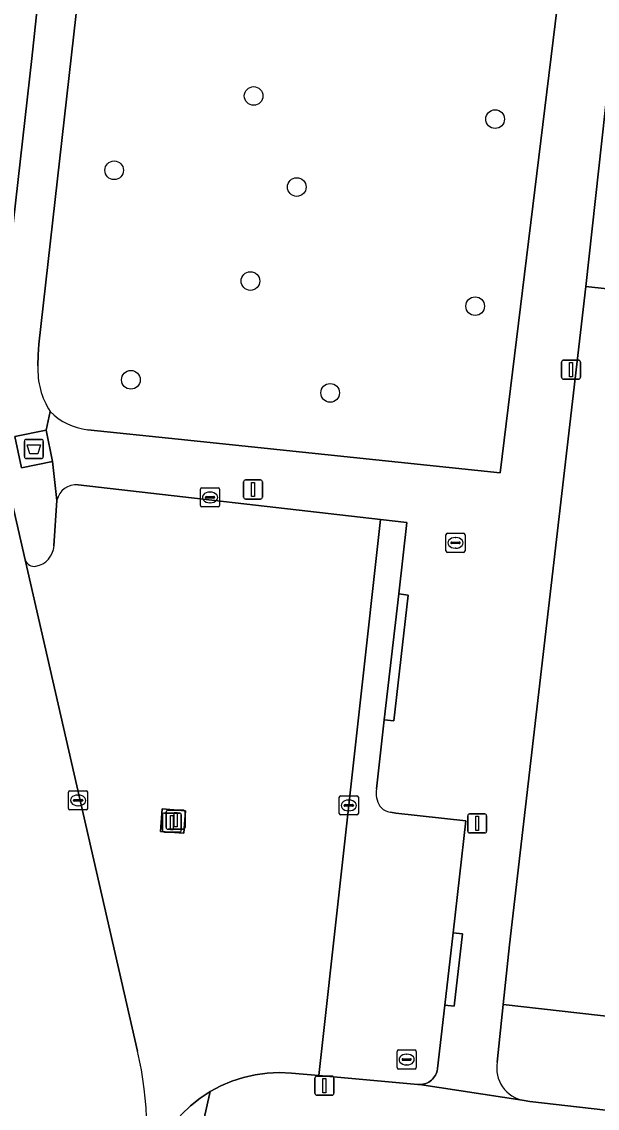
# Model space of a CAD drawing. Extents: x 162026 to 163502, y 387295 to 388169.
# Drawn here: x 162526.4 to 162556.5, y 388004.9 to 388061.9 of the extents above; entities that cross this region are included whole.
import ezdxf

# ---------------------------------------------------------------- set-up
doc = ezdxf.new("R2010")
doc.units = 0
for name, color, linetype in [('IMGEO_Afval_apart_plaats', 7, 'Continuous'), ('IMGEO_Boom', 7, 'Continuous'), ('IMGEO_Erf', 7, 'Continuous'), ('IMGEO_Groenvoorziening', 7, 'Continuous'), ('IMGEO_Kolk', 7, 'Continuous'), ('IMGEO_Lichtmast', 7, 'Continuous'), ('IMGEO_Parkeervlak_open', 7, 'Continuous'), ('IMGEO_Rijbaan_lokaal_open', 7, 'Continuous'), ('IMGEO_Rioolput', 7, 'Continuous'), ('IMGEO_Terreindeel_open', 7, 'Continuous'), ('IMGEO_Voetpad_gesloten', 7, 'Continuous'), ('IMGEO_Voetpad_open', 7, 'Continuous')]:
    doc.layers.add(name, color=color, linetype=linetype)

msp = doc.modelspace()

# ---------------------------------------------------------------- linework, layer by layer
at = {"layer": 'IMGEO_Afval_apart_plaats'}
for p, q in [((162526.52, 388039.087), (162526.52, 388039.887)), ((162526.52, 388039.887), (162526.52, 388039.087)), ((162526.62, 388039.987), (162527.41, 388039.987)), ((162527.41, 388039.987), (162526.62, 388039.987)), ((162527.51, 388039.887), (162527.51, 388039.087)), ((162527.51, 388039.087), (162527.51, 388039.887)), ((162527.41, 388038.987), (162526.62, 388038.987)), ((162526.62, 388038.987), (162527.41, 388038.987))]:
    msp.add_line(p, q, dxfattribs=at)
msp.add_lwpolyline([(162526.663, 388039.701), (162527.367, 388039.701), (162527.218, 388039.231), (162526.812, 388039.231), (162526.663, 388039.701)], dxfattribs=at)
for centre, start, end in [((162526.62, 388039.887), 90, 180), ((162526.62, 388039.887), 90, 180), ((162527.41, 388039.887), 0, 90), ((162527.41, 388039.887), 360, 90), ((162526.62, 388039.087), 180, 270), ((162526.62, 388039.087), 180, 270), ((162527.41, 388039.087), 270, 0), ((162527.41, 388039.087), 270, 0)]:
    msp.add_arc(centre, 0.1, start, end, dxfattribs=at)
at = {"layer": 'IMGEO_Boom'}
for centre in [(162538.535, 388057.985), (162551.189, 388056.771), (162531.227, 388054.09), (162540.794, 388053.212), (162538.366, 388048.287), (162550.144, 388046.97), (162532.102, 388043.111), (162542.545, 388042.426)]:
    msp.add_circle(centre, 0.489, dxfattribs=at)
at = {"layer": 'IMGEO_Erf'}
msp.add_lwpolyline([(162589.357, 388044.357), (162573.328, 388046.105), (162555.941, 388048), (162551.947, 388013.501), (162551.619, 388010.384), (162576.646, 388007.544), (162585.216, 388006.571)], close=True, dxfattribs=at)
at = {"layer": 'IMGEO_Groenvoorziening'}
msp.add_lwpolyline([(162594.566, 388090.916), (162563.074, 388094.316), (162559.895, 388065.653), (162559.613, 388063.107), (162557.618, 388063.29), (162555.941, 388048), (162573.328, 388046.105), (162589.357, 388044.357), (162590.692, 388056.547), (162588.653, 388056.692), (162588.524, 388055.553), (162585.584, 388055.885), (162585.924, 388058.9), (162588.856, 388058.596), (162588.727, 388057.347), (162590.756, 388057.127)], close=True, dxfattribs=at)
for points in [[(162554.538, 388063.49), (162555.668, 388063.444), (162555.949, 388066.029), (162529.901, 388068.735), (162529.58, 388065.411), (162527.278, 388044.975), (162527.244, 388044.414), (162527.23, 388043.851)], [(162529.843, 388040.497), (162534.577, 388040.002), (162551.453, 388038.231), (162554.538, 388063.49)], [(162585.216, 388006.571), (162576.646, 388007.544), (162551.619, 388010.384), (162551.302, 388007.357)], [(162552.703, 388005.352), (162553.003, 388005.297), (162558.209, 388004.694), (162576.112, 388002.733), (162582.5, 388001.95)]]:
    msp.add_lwpolyline(points, dxfattribs=at)
for centre, radius, start, end in [((162531.33, 388043.661), 4.105, 177.3498, 212.6435), ((162530.193, 388043.738), 3.26, 224.6528, 263.8346), ((162552.977, 388007.036), 1.706, 169.1444, 260.7437)]:
    msp.add_arc(centre, radius, start, end, dxfattribs=at)
at = {"layer": 'IMGEO_Kolk'}
for p, q in [((162535.748, 388036.521), (162535.748, 388037.373)), ((162535.823, 388037.447), (162536.675, 388037.447)), ((162536.05, 388036.99), (162536.448, 388036.99)), ((162536.236, 388037.227), (162536.261, 388037.227)), ((162536.749, 388037.373), (162536.749, 388036.521)), ((162536.675, 388036.447), (162535.823, 388036.447)), ((162536.007, 388036.941), (162536.007, 388036.953)), ((162536.445, 388036.904), (162536.047, 388036.904)), ((162536.259, 388036.667), (162536.234, 388036.667)), ((162536.491, 388036.953), (162536.491, 388036.941)), ((162528.836, 388020.649), (162528.836, 388021.501)), ((162528.911, 388021.575), (162529.763, 388021.575)), ((162529.095, 388021.069), (162529.095, 388021.081)), ((162529.138, 388021.118), (162529.536, 388021.118)), ((162529.324, 388021.355), (162529.349, 388021.355)), ((162529.579, 388021.081), (162529.579, 388021.069)), ((162529.837, 388021.501), (162529.837, 388020.649)), ((162543.021, 388020.383), (162543.021, 388021.235)), ((162543.096, 388021.309), (162543.948, 388021.309)), ((162543.509, 388021.089), (162543.534, 388021.089)), ((162544.022, 388021.235), (162544.022, 388020.383)), ((162529.763, 388020.575), (162528.911, 388020.575)), ((162529.533, 388021.032), (162529.135, 388021.032)), ((162529.347, 388020.795), (162529.322, 388020.795)), ((162543.28, 388020.803), (162543.28, 388020.815)), ((162543.718, 388020.766), (162543.32, 388020.766)), ((162543.323, 388020.852), (162543.721, 388020.852)), ((162543.532, 388020.529), (162543.507, 388020.529)), ((162543.764, 388020.815), (162543.764, 388020.803)), ((162543.948, 388020.309), (162543.096, 388020.309))]:
    msp.add_line(p, q, dxfattribs=at)
for points in [[(162535.748, 388036.521), (162535.748, 388037.373)], [(162535.823, 388037.447), (162536.675, 388037.447)], [(162536.749, 388037.373), (162536.749, 388036.521)], [(162536.675, 388036.447), (162535.823, 388036.447)], [(162528.836, 388020.649), (162528.836, 388021.501)], [(162528.911, 388021.575), (162529.763, 388021.575)], [(162529.837, 388021.501), (162529.837, 388020.649)], [(162543.021, 388020.383), (162543.021, 388021.235)], [(162543.096, 388021.309), (162543.948, 388021.309)], [(162544.022, 388021.235), (162544.022, 388020.383)], [(162529.763, 388020.575), (162528.911, 388020.575)], [(162543.948, 388020.309), (162543.096, 388020.309)]]:
    msp.add_lwpolyline(points, dxfattribs=at)
for centre, radius, start, end in [((162535.825, 388037.371), 0.0765, 91.552, 178.448), ((162535.825, 388037.371), 0.0765, 91.552, 178.448), ((162536.047, 388036.95), 0.0403, 85.8775, 175.7526), ((162536.452, 388036.952), 0.0386, 1.7309, 96.639), ((162536.673, 388037.371), 0.0765, 1.552, 88.448), ((162536.673, 388037.371), 0.0765, 1.552, 88.448), ((162535.825, 388036.523), 0.0765, 181.552, 268.448), ((162535.825, 388036.523), 0.0765, 181.552, 268.448), ((162536.044, 388036.94), 0.0366, 178.938, 274.7102), ((162536.448, 388036.947), 0.043, 264.8664, 352.4533), ((162536.673, 388036.523), 0.0765, 271.552, 358.448), ((162536.673, 388036.523), 0.0765, 271.552, 358.448), ((162528.913, 388021.499), 0.0765, 91.552, 178.448), ((162528.913, 388021.499), 0.0765, 91.552, 178.448), ((162529.135, 388021.078), 0.0403, 85.8775, 175.7526), ((162529.132, 388021.068), 0.0366, 178.938, 274.7102), ((162529.536, 388021.075), 0.043, 264.8664, 352.4533), ((162529.54, 388021.08), 0.0386, 1.7309, 96.639), ((162529.761, 388021.499), 0.0765, 1.552, 88.448), ((162529.761, 388021.499), 0.0765, 1.552, 88.448), ((162543.098, 388021.233), 0.0765, 91.552, 178.448), ((162543.098, 388021.233), 0.0765, 91.552, 178.448), ((162543.946, 388021.233), 0.0765, 1.552, 88.448), ((162543.946, 388021.233), 0.0765, 1.552, 88.448), ((162528.913, 388020.651), 0.0765, 181.552, 268.448), ((162528.913, 388020.651), 0.0765, 181.552, 268.448), ((162529.761, 388020.651), 0.0765, 271.552, 358.448), ((162529.761, 388020.651), 0.0765, 271.552, 358.448), ((162543.32, 388020.812), 0.0403, 85.8775, 175.7526), ((162543.317, 388020.802), 0.0366, 178.938, 274.7102), ((162543.721, 388020.809), 0.043, 264.8664, 352.4533), ((162543.725, 388020.814), 0.0386, 1.7309, 96.639), ((162543.098, 388020.385), 0.0765, 181.552, 268.448), ((162543.098, 388020.385), 0.0765, 181.552, 268.448), ((162543.946, 388020.385), 0.0765, 271.552, 358.448), ((162543.946, 388020.385), 0.0765, 271.552, 358.448)]:
    msp.add_arc(centre, radius, start, end, dxfattribs=at)
for centre, major_axis, ratio, start_param, end_param in [((162536.235, 388036.947), (-0.387, 0.002), 0.722429, 4.712389, 7.853982), ((162536.26, 388036.947), (-0.39, 0.002), 0.717154, 1.570796, 4.712389), ((162529.323, 388021.075), (-0.387, 0.002), 0.722429, 4.712389, 7.853982), ((162529.348, 388021.075), (-0.39, 0.002), 0.717154, 1.570796, 4.712389), ((162543.508, 388020.809), (-0.387, 0.002), 0.722429, 4.712389, 7.853982), ((162543.533, 388020.809), (-0.39, 0.002), 0.717154, 1.570796, 4.712389)]:
    msp.add_ellipse(centre, major_axis=major_axis, ratio=ratio, start_param=start_param, end_param=end_param, dxfattribs=at)
at = {"layer": 'IMGEO_Lichtmast'}
for p, q in [((162554.67, 388043.243), (162554.67, 388044.043)), ((162554.67, 388044.043), (162554.67, 388043.243)), ((162554.77, 388044.143), (162555.56, 388044.143)), ((162555.56, 388044.143), (162554.77, 388044.143)), ((162555.66, 388044.043), (162555.66, 388043.243)), ((162555.66, 388043.243), (162555.66, 388044.043)), ((162555.56, 388043.143), (162554.77, 388043.143)), ((162554.77, 388043.143), (162555.56, 388043.143)), ((162538.006, 388036.963), (162538.006, 388037.763)), ((162538.006, 388037.763), (162538.006, 388036.963)), ((162538.106, 388037.863), (162538.896, 388037.863)), ((162538.896, 388037.863), (162538.106, 388037.863)), ((162538.996, 388037.763), (162538.996, 388036.963)), ((162538.996, 388036.963), (162538.996, 388037.763)), ((162538.896, 388036.863), (162538.106, 388036.863)), ((162538.106, 388036.863), (162538.896, 388036.863)), ((162534.049, 388020.561), (162534.839, 388020.561)), ((162534.839, 388020.561), (162534.049, 388020.561)), ((162533.755, 388019.509), (162533.755, 388020.309)), ((162533.755, 388020.309), (162533.755, 388019.509)), ((162533.855, 388020.409), (162534.645, 388020.409)), ((162534.645, 388020.409), (162533.855, 388020.409)), ((162533.949, 388019.661), (162533.949, 388020.461)), ((162533.949, 388020.461), (162533.949, 388019.661)), ((162534.745, 388020.309), (162534.745, 388019.509)), ((162534.745, 388019.509), (162534.745, 388020.309)), ((162534.939, 388020.461), (162534.939, 388019.661)), ((162534.939, 388019.661), (162534.939, 388020.461)), ((162549.754, 388019.465), (162549.754, 388020.265)), ((162549.754, 388020.265), (162549.754, 388019.465)), ((162549.854, 388020.365), (162550.644, 388020.365)), ((162550.644, 388020.365), (162549.854, 388020.365)), ((162550.744, 388020.265), (162550.744, 388019.465)), ((162550.744, 388019.465), (162550.744, 388020.265)), ((162534.645, 388019.409), (162533.855, 388019.409)), ((162533.855, 388019.409), (162534.645, 388019.409)), ((162534.839, 388019.561), (162534.049, 388019.561)), ((162534.049, 388019.561), (162534.839, 388019.561)), ((162550.644, 388019.365), (162549.854, 388019.365)), ((162549.854, 388019.365), (162550.644, 388019.365)), ((162541.749, 388005.725), (162541.749, 388006.525)), ((162541.749, 388006.525), (162541.749, 388005.725)), ((162541.849, 388006.625), (162542.639, 388006.625)), ((162542.639, 388006.625), (162541.849, 388006.625)), ((162542.739, 388006.525), (162542.739, 388005.725)), ((162542.739, 388005.725), (162542.739, 388006.525)), ((162542.639, 388005.625), (162541.849, 388005.625)), ((162541.849, 388005.625), (162542.639, 388005.625))]:
    msp.add_line(p, q, dxfattribs=at)
for points in [[(162555.09, 388044.018), (162555.24, 388044.018), (162555.24, 388043.268), (162555.09, 388043.268), (162555.09, 388044.018)], [(162538.426, 388037.738), (162538.576, 388037.738), (162538.576, 388036.988), (162538.426, 388036.988), (162538.426, 388037.738)], [(162534.175, 388020.284), (162534.325, 388020.284), (162534.325, 388019.534), (162534.175, 388019.534), (162534.175, 388020.284)], [(162534.369, 388020.436), (162534.519, 388020.436), (162534.519, 388019.686), (162534.369, 388019.686), (162534.369, 388020.436)], [(162550.174, 388020.24), (162550.324, 388020.24), (162550.324, 388019.49), (162550.174, 388019.49), (162550.174, 388020.24)], [(162542.169, 388006.5), (162542.319, 388006.5), (162542.319, 388005.75), (162542.169, 388005.75), (162542.169, 388006.5)]]:
    msp.add_lwpolyline(points, dxfattribs=at)
for centre, start, end in [((162554.77, 388044.043), 90, 180), ((162554.77, 388044.043), 90, 180), ((162555.56, 388044.043), 0, 90), ((162555.56, 388044.043), 360, 90), ((162554.77, 388043.243), 180, 270), ((162554.77, 388043.243), 180, 270), ((162555.56, 388043.243), 270, 0), ((162555.56, 388043.243), 270, 0), ((162538.106, 388037.763), 90, 180), ((162538.106, 388037.763), 90, 180), ((162538.896, 388037.763), 0, 90), ((162538.896, 388037.763), 360, 90), ((162538.106, 388036.963), 180, 270), ((162538.106, 388036.963), 180, 270), ((162538.896, 388036.963), 270, 0), ((162538.896, 388036.963), 270, 0), ((162534.049, 388020.461), 90, 180), ((162534.049, 388020.461), 90, 180), ((162534.839, 388020.461), 0, 90), ((162534.839, 388020.461), 360, 90), ((162533.855, 388020.309), 90, 180), ((162533.855, 388020.309), 90, 180), ((162534.645, 388020.309), 0, 90), ((162534.645, 388020.309), 360, 90), ((162549.854, 388020.265), 90, 180), ((162549.854, 388020.265), 90, 180), ((162550.644, 388020.265), 0, 90), ((162550.644, 388020.265), 360, 90), ((162533.855, 388019.509), 180, 270), ((162533.855, 388019.509), 180, 270), ((162534.049, 388019.661), 180, 270), ((162534.049, 388019.661), 180, 270), ((162534.645, 388019.509), 270, 0), ((162534.645, 388019.509), 270, 0), ((162534.839, 388019.661), 270, 0), ((162534.839, 388019.661), 270, 0), ((162549.854, 388019.465), 180, 270), ((162549.854, 388019.465), 180, 270), ((162550.644, 388019.465), 270, 0), ((162550.644, 388019.465), 270, 0), ((162541.849, 388006.525), 90, 180), ((162541.849, 388006.525), 90, 180), ((162542.639, 388006.525), 0, 90), ((162542.639, 388006.525), 360, 90), ((162541.849, 388005.725), 180, 270), ((162541.849, 388005.725), 180, 270), ((162542.639, 388005.725), 270, 0), ((162542.639, 388005.725), 270, 0)]:
    msp.add_arc(centre, 0.1, start, end, dxfattribs=at)
at = {"layer": 'IMGEO_Parkeervlak_open'}
for points in [[(162545.186, 388035.79), (162529.341, 388037.605)], [(162528.229, 388036.795), (162528.073, 388034.411)], [(162532.541, 388000), (162533.166, 388001.995), (162533.375, 388002.538), (162533.652, 388003.107), (162533.979, 388003.65), (162534.353, 388004.161), (162534.772, 388004.637), (162535.231, 388005.074), (162535.728, 388005.468), (162536.257, 388005.815), (162536.816, 388006.115), (162537.399, 388006.363), (162538.002, 388006.558), (162538.62, 388006.698), (162539.248, 388006.782), (162539.881, 388006.811), (162540.514, 388006.782), (162541.947, 388006.653), (162545.186, 388035.79)], [(162546.135, 388031.888), (162546.565, 388035.639), (162545.186, 388035.79), (162541.947, 388006.653), (162547.145, 388006.185), (162547.229, 388006.181), (162547.314, 388006.185), (162547.398, 388006.196), (162547.48, 388006.215), (162547.561, 388006.241), (162547.639, 388006.274), (162547.713, 388006.314), (162547.784, 388006.361), (162547.85, 388006.413), (162547.911, 388006.472), (162547.967, 388006.535), (162548.017, 388006.604), (162548.061, 388006.676), (162548.098, 388006.752), (162548.128, 388006.831), (162548.151, 388006.913), (162548.166, 388006.996), (162548.169, 388007.019), (162548.551, 388010.351), (162548.984, 388014.139), (162549.655, 388019.993), (162545.993, 388020.408), (162545.704, 388020.452)], [(162526.566, 388033.683), (162532.443, 388007.937)], [(162544.969, 388021.678), (162545.38, 388025.291), (162546.135, 388031.888)]]:
    msp.add_lwpolyline(points, dxfattribs=at)
msp.add_lwpolyline([(162533.747, 388020.622), (162534.965, 388020.522), (162534.869, 388019.348), (162533.651, 388019.448)], close=True, dxfattribs=at)
for centre, radius, start, end in [((162529.238, 388036.578), 1.033, 84.2977, 167.8427), ((162526.904, 388034.489), 1.172, 280.8909, 356.1876), ((162527.046, 388033.835), 0.503, 197.5782, 279.0582), ((162546.346, 388021.48), 1.391, 171.8023, 210.4761), ((162545.82, 388021.295), 0.85, 217.7431, 262.1927), ((162514.979, 388003.752), 17.959, 347.9399, 13.4749)]:
    msp.add_arc(centre, radius, start, end, dxfattribs=at)
at = {"layer": 'IMGEO_Rijbaan_lokaal_open'}
msp.add_lwpolyline([(162532.443, 388007.937), (162526.566, 388033.683), (162525.654, 388037.661), (162525.194, 388040.678), (162525.125, 388041.683), (162525.216, 388043.739), (162525.583, 388048.196), (162526.908, 388059.95), (162527.85, 388068.796), (162528.544, 388078.588), (162528.918, 388085.222), (162529.155, 388089.437), (162529.52, 388095.906), (162529.97, 388105.8), (162530.068, 388108.121)], dxfattribs=at)
msp.add_arc((162514.979, 388003.752), 17.959, 347.9399, 13.4749, dxfattribs=at)
at = {"layer": 'IMGEO_Rioolput'}
for p, q in [((162548.612, 388034.142), (162548.612, 388034.994)), ((162548.687, 388035.068), (162549.539, 388035.068)), ((162549.1, 388034.848), (162549.125, 388034.848)), ((162549.613, 388034.994), (162549.613, 388034.142)), ((162548.871, 388034.562), (162548.871, 388034.574)), ((162549.309, 388034.525), (162548.911, 388034.525)), ((162548.914, 388034.611), (162549.312, 388034.611)), ((162549.123, 388034.288), (162549.098, 388034.288)), ((162549.355, 388034.574), (162549.355, 388034.562)), ((162549.539, 388034.068), (162548.687, 388034.068)), ((162546.128, 388007.994), (162546.98, 388007.994)), ((162546.053, 388007.068), (162546.053, 388007.92)), ((162546.312, 388007.488), (162546.312, 388007.5)), ((162546.75, 388007.451), (162546.352, 388007.451)), ((162546.355, 388007.537), (162546.753, 388007.537)), ((162546.541, 388007.774), (162546.566, 388007.774)), ((162546.796, 388007.5), (162546.796, 388007.488)), ((162547.054, 388007.92), (162547.054, 388007.068)), ((162546.98, 388006.994), (162546.128, 388006.994)), ((162546.564, 388007.214), (162546.539, 388007.214))]:
    msp.add_line(p, q, dxfattribs=at)
for points in [[(162548.612, 388034.142), (162548.612, 388034.994)], [(162548.687, 388035.068), (162549.539, 388035.068)], [(162549.613, 388034.994), (162549.613, 388034.142)], [(162549.539, 388034.068), (162548.687, 388034.068)], [(162546.128, 388007.994), (162546.98, 388007.994)], [(162546.053, 388007.068), (162546.053, 388007.92)], [(162547.054, 388007.92), (162547.054, 388007.068)], [(162546.98, 388006.994), (162546.128, 388006.994)]]:
    msp.add_lwpolyline(points, dxfattribs=at)
for centre, radius, start, end in [((162548.689, 388034.992), 0.0765, 91.552, 178.448), ((162548.689, 388034.992), 0.0765, 91.552, 178.448), ((162549.537, 388034.992), 0.0765, 1.552, 88.448), ((162549.537, 388034.992), 0.0765, 1.552, 88.448), ((162548.689, 388034.144), 0.0765, 181.552, 268.448), ((162548.689, 388034.144), 0.0765, 181.552, 268.448), ((162548.911, 388034.571), 0.0403, 85.8775, 175.7526), ((162548.908, 388034.561), 0.0366, 178.938, 274.7102), ((162549.312, 388034.568), 0.043, 264.8664, 352.4533), ((162549.316, 388034.573), 0.0386, 1.7309, 96.639), ((162549.537, 388034.144), 0.0765, 271.552, 358.448), ((162549.537, 388034.144), 0.0765, 271.552, 358.448), ((162546.13, 388007.918), 0.0765, 91.552, 178.448), ((162546.13, 388007.918), 0.0765, 91.552, 178.448), ((162546.978, 388007.918), 0.0765, 1.552, 88.448), ((162546.978, 388007.918), 0.0765, 1.552, 88.448), ((162546.352, 388007.497), 0.0403, 85.8775, 175.7526), ((162546.349, 388007.487), 0.0366, 178.938, 274.7102), ((162546.753, 388007.494), 0.043, 264.8664, 352.4533), ((162546.757, 388007.499), 0.0386, 1.7309, 96.639), ((162546.13, 388007.07), 0.0765, 181.552, 268.448), ((162546.13, 388007.07), 0.0765, 181.552, 268.448), ((162546.978, 388007.07), 0.0765, 271.552, 358.448), ((162546.978, 388007.07), 0.0765, 271.552, 358.448)]:
    msp.add_arc(centre, radius, start, end, dxfattribs=at)
for centre, major_axis, ratio, start_param, end_param in [((162549.099, 388034.568), (-0.387, 0.002), 0.722429, 4.712389, 7.853982), ((162549.124, 388034.568), (-0.39, 0.002), 0.717154, 1.570796, 4.712389), ((162546.54, 388007.494), (-0.387, 0.002), 0.722429, 4.712389, 7.853982), ((162546.565, 388007.494), (-0.39, 0.002), 0.717154, 1.570796, 4.712389)]:
    msp.add_ellipse(centre, major_axis=major_axis, ratio=ratio, start_param=start_param, end_param=end_param, dxfattribs=at)
at = {"layer": 'IMGEO_Terreindeel_open'}
msp.add_lwpolyline([(162534.965, 388020.522), (162533.747, 388020.622), (162533.651, 388019.448), (162534.869, 388019.348)], close=True, dxfattribs=at)
at = {"layer": 'IMGEO_Voetpad_gesloten'}
msp.add_lwpolyline([(162527.661, 388040.478), (162526.029, 388040.141), (162526.368, 388038.497), (162528, 388038.834)], close=True, dxfattribs=at)
at = {"layer": 'IMGEO_Voetpad_open'}
for points in [[(162530.068, 388108.121), (162529.97, 388105.8), (162529.52, 388095.906), (162530.005, 388095.878), (162529.634, 388089.409), (162529.155, 388089.437), (162528.918, 388085.222), (162529.391, 388085.195), (162529.01, 388078.562), (162528.544, 388078.588), (162527.85, 388068.796), (162526.908, 388059.95), (162525.583, 388048.196), (162525.216, 388043.739), (162525.125, 388041.683), (162525.194, 388040.678), (162525.654, 388037.661), (162526.566, 388033.683)], [(162527.23, 388043.851), (162527.244, 388044.414), (162527.278, 388044.975), (162529.58, 388065.411), (162529.901, 388068.735), (162530.494, 388078.656), (162531.985, 388107.084)], [(162555.941, 388048), (162557.618, 388063.29), (162559.613, 388063.107), (162559.895, 388065.653), (162555.949, 388066.029), (162555.668, 388063.444), (162554.538, 388063.49), (162551.453, 388038.231), (162534.577, 388040.002), (162529.843, 388040.497)], [(162551.302, 388007.357), (162551.619, 388010.384), (162551.947, 388013.501), (162555.941, 388048)], [(162528.073, 388034.411), (162528.229, 388036.795), (162528, 388038.834), (162526.368, 388038.497), (162526.029, 388040.141), (162527.661, 388040.478), (162527.874, 388041.447)], [(162527.874, 388041.447), (162527.661, 388040.478), (162528, 388038.834), (162528.229, 388036.795)], [(162529.341, 388037.605), (162545.186, 388035.79), (162546.565, 388035.639), (162546.135, 388031.888), (162546.631, 388031.832), (162545.876, 388025.235), (162545.38, 388025.291), (162544.969, 388021.678)], [(162545.704, 388020.452), (162545.993, 388020.408), (162549.655, 388019.993), (162548.984, 388014.139), (162549.48, 388014.081), (162549.046, 388010.293), (162548.551, 388010.351), (162548.169, 388007.019), (162548.166, 388006.996), (162548.151, 388006.913), (162548.128, 388006.831), (162548.098, 388006.752), (162548.061, 388006.676), (162548.017, 388006.604), (162547.967, 388006.535), (162547.911, 388006.472), (162547.85, 388006.413), (162547.784, 388006.361), (162547.713, 388006.314), (162547.639, 388006.274), (162547.561, 388006.241), (162547.48, 388006.215), (162547.398, 388006.196), (162547.314, 388006.185), (162547.229, 388006.181), (162552.607, 388005.361), (162552.703, 388005.352)], [(162576.112, 388002.733), (162558.209, 388004.694), (162553.003, 388005.297), (162552.703, 388005.352), (162552.607, 388005.361), (162547.229, 388006.181), (162547.145, 388006.185), (162541.947, 388006.653), (162540.514, 388006.782), (162539.881, 388006.811), (162539.248, 388006.782), (162538.62, 388006.698), (162538.002, 388006.558), (162537.399, 388006.363), (162536.816, 388006.115), (162536.257, 388005.815), (162535.241, 388001.31)], [(162527.962, 387972.402), (162527.968, 387972.428), (162528.03, 387972.634), (162528.11, 387972.835), (162529.872, 387979.114), (162529.896, 387979.237), (162530.722, 387982.648), (162534.924, 388000), (162535.241, 388001.31), (162536.257, 388005.815), (162535.728, 388005.468), (162535.231, 388005.074), (162534.772, 388004.637), (162534.353, 388004.161), (162533.979, 388003.65), (162533.652, 388003.107), (162533.375, 388002.538), (162533.166, 388001.995), (162532.541, 388000), (162514.201, 387925.691)]]:
    msp.add_lwpolyline(points, dxfattribs=at)
for points in [[(162545.38, 388025.291), (162545.876, 388025.235), (162546.631, 388031.832), (162546.135, 388031.888)], [(162548.984, 388014.139), (162548.551, 388010.351), (162549.046, 388010.293), (162549.48, 388014.081)]]:
    msp.add_lwpolyline(points, close=True, dxfattribs=at)
for centre, radius, start, end in [((162531.33, 388043.661), 4.105, 177.3498, 212.6435), ((162530.193, 388043.738), 3.26, 224.6528, 263.8346), ((162529.238, 388036.578), 1.033, 84.2977, 167.8427), ((162526.904, 388034.489), 1.172, 280.8909, 356.1876), ((162527.046, 388033.835), 0.503, 197.5782, 279.0582), ((162546.346, 388021.48), 1.391, 171.8023, 210.4761), ((162545.82, 388021.295), 0.85, 217.7431, 262.1927), ((162552.977, 388007.036), 1.706, 169.1444, 260.7437)]:
    msp.add_arc(centre, radius, start, end, dxfattribs=at)

doc.saveas('drawing.dxf')
